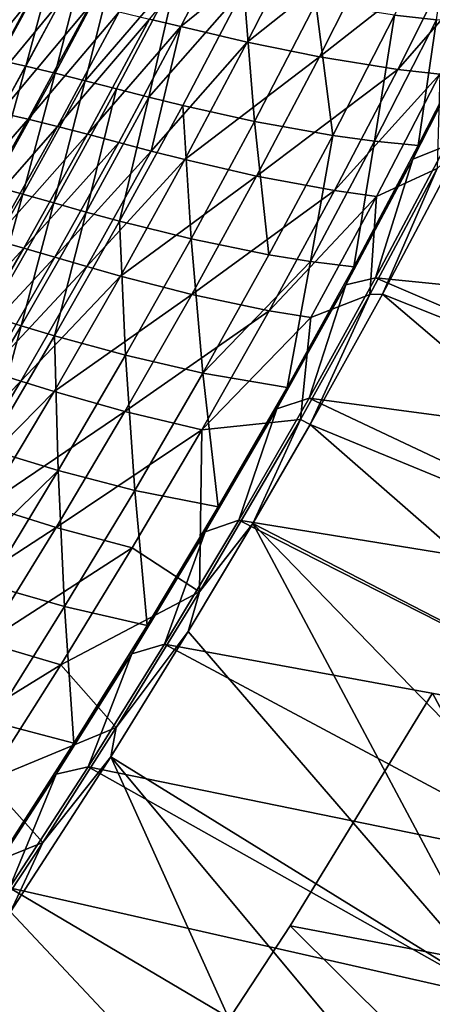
# Model space of a CAD drawing. Header units: metres. Extents: x -1 to 1402, y -1402 to 1.
# Tile 288 of 436: x 1193 to 1237, y -941 to -835. Entities that reach past the tile are written whole.
import ezdxf

# ---------------------------------------------------------------- set-up
doc = ezdxf.new("R2010")
doc.units = ezdxf.units.M

msp = doc.modelspace()

# ---------------------------------------------------------------- linework, layer by layer
at = {"layer": 'None'}
for points in [[(1221.884399, -932.526917, -83.5), (1237.255737, -907.386475, -83.5), (1254.018921, -938.651611, -83.5)], [(1221.884399, -932.526917, -80), (1254.018921, -938.651611, -80), (1237.255737, -907.386475, -80)], [(1221.884399, -932.526917, -620), (1237.255737, -907.386475, -620), (1254.018921, -938.651611, -620)], [(1221.884399, -932.526917, -616.5), (1254.018921, -938.651611, -616.5), (1237.255737, -907.386475, -616.5)], [(1237.255737, -907.386475, -83.5), (1221.884399, -932.526917, -83.5), (1237.255737, -907.386475, -80)], [(1221.884399, -932.526917, -83.5), (1221.884399, -932.526917, -80), (1237.255737, -907.386475, -80)], [(1237.255737, -907.386475, -620), (1221.884399, -932.526917, -620), (1237.255737, -907.386475, -616.5)], [(1221.884399, -932.526917, -620), (1221.884399, -932.526917, -616.5), (1237.255737, -907.386475, -616.5)], [(1205.727661, -957.170044, -83.5), (1221.884399, -932.526917, -83.5), (1244.029541, -954.521179, -83.5)], [(1205.727661, -957.170044, -80), (1244.029541, -954.521179, -80), (1221.884399, -932.526917, -80)], [(1205.727661, -957.170044, -620), (1221.884399, -932.526917, -620), (1244.029541, -954.521179, -620)], [(1205.727661, -957.170044, -616.5), (1244.029541, -954.521179, -616.5), (1221.884399, -932.526917, -616.5)], [(1221.884399, -932.526917, -83.5), (1205.727661, -957.170044, -83.5), (1221.884399, -932.526917, -80)], [(1205.727661, -957.170044, -83.5), (1205.727661, -957.170044, -80), (1221.884399, -932.526917, -80)], [(1221.884399, -932.526917, -620), (1205.727661, -957.170044, -620), (1221.884399, -932.526917, -616.5)], [(1205.727661, -957.170044, -620), (1205.727661, -957.170044, -616.5), (1221.884399, -932.526917, -616.5)], [(1244.029541, -954.521179, -83.5), (1221.884399, -932.526917, -83.5), (1254.018921, -938.651611, -83.5)], [(1244.029541, -954.521179, -80), (1254.018921, -938.651611, -80), (1221.884399, -932.526917, -80)], [(1244.029541, -954.521179, -620), (1221.884399, -932.526917, -620), (1254.018921, -938.651611, -620)], [(1244.029541, -954.521179, -616.5), (1254.018921, -938.651611, -616.5), (1221.884399, -932.526917, -616.5)]]:
    msp.add_3dface(points, dxfattribs=at)
at = {"layer": 'None0'}
for points in [[(1192.643188, -814.86676, -479.132843), (1193.172119, -815.136841, -477.474213), (1180.498047, -837.665894, -479.105438)], [(1193.172119, -815.136841, -477.474213), (1181.017456, -837.951904, -477.445221), (1180.498047, -837.665894, -479.105438)], [(1181.017456, -837.951904, -477.445221), (1193.172119, -815.136841, -477.474213), (1193.632446, -815.371887, -475.790833)], [(1181.46936, -838.200745, -475.760254), (1181.017456, -837.951904, -477.445221), (1193.632446, -815.371887, -475.790833)], [(1181.46936, -838.200745, -475.760254), (1193.632446, -815.371887, -475.790833), (1194.023315, -815.571472, -474.087006)], [(1181.852905, -838.411865, -474.054932), (1181.46936, -838.200745, -475.760254), (1194.023315, -815.571472, -474.087006)], [(1181.852905, -838.411865, -474.054932), (1194.023315, -815.571472, -474.087006), (1194.343628, -815.735046, -472.367065)], [(1182.166992, -838.584839, -472.333527), (1181.852905, -838.411865, -474.054932), (1194.343628, -815.735046, -472.367065)], [(1194.343628, -815.735046, -472.367065), (1194.592651, -815.862183, -470.635345), (1182.166992, -838.584839, -472.333527)], [(1194.592651, -815.862183, -470.635345), (1182.410645, -838.719055, -470.600372), (1182.166992, -838.584839, -472.333527)], [(1194.592651, -815.862183, -470.635345), (1187.040771, -830.70282, -468.88147), (1182.410645, -838.719055, -470.600372)], [(1237.707397, -834.671631, -60.231441), (1239.598267, -821.091675, -88.134438), (1233.164795, -834.17865, -88.133209)], [(1206.722778, -834.599548, -284.262207), (1216.606812, -822.784912, -256.28418), (1210.107178, -835.415344, -256.281067)], [(1210.107178, -835.415344, -256.281067), (1216.606812, -822.784912, -256.28418), (1223.798828, -824.291809, -200.339371)], [(1210.107178, -835.415344, -256.281067), (1223.798828, -824.291809, -200.339371), (1217.273682, -837.091187, -200.336487)], [(1223.798828, -824.291809, -200.339371), (1231.606934, -825.700256, -144.434799), (1217.273682, -837.091187, -200.336487)], [(1187.329834, -838.442688, -395.846161), (1193.824463, -826.379761, -395.848785), (1190.89563, -826.005127, -423.827545)], [(1231.606934, -825.700256, -144.434799), (1225.050659, -838.685547, -144.432465), (1217.273682, -837.091187, -200.336487)], [(1231.606934, -825.700256, -144.434799), (1240.130371, -826.839905, -88.590828), (1225.050659, -838.685547, -144.432465)], [(1190.30957, -839.00946, -367.859314), (1193.824463, -826.379761, -395.848785), (1187.329834, -838.442688, -395.846161)], [(1190.30957, -839.00946, -367.859314), (1196.819946, -826.880432, -367.862885), (1193.824463, -826.379761, -395.848785)], [(1193.369873, -839.684143, -339.869324), (1196.819946, -826.880432, -367.862885), (1190.30957, -839.00946, -367.859314)], [(1193.369873, -839.684143, -339.869324), (1199.894287, -827.486145, -339.873596), (1196.819946, -826.880432, -367.862885)], [(1240.130371, -826.839905, -88.590828), (1233.533447, -840.029724, -88.589523), (1225.050659, -838.685547, -144.432465)], [(1240.130371, -826.839905, -88.590828), (1244.690308, -827.255493, -60.700283), (1233.533447, -840.029724, -88.589523)], [(1196.522461, -840.445801, -311.877075), (1199.894287, -827.486145, -339.873596), (1193.369873, -839.684143, -339.869324)], [(1196.522461, -840.445801, -311.877075), (1203.059937, -828.175781, -311.881836), (1199.894287, -827.486145, -339.873596)], [(1199.779663, -841.273682, -283.884186), (1203.059937, -828.175781, -311.881836), (1196.522461, -840.445801, -311.877075)], [(1199.779663, -841.273682, -283.884186), (1209.715454, -829.722534, -255.898331), (1203.059937, -828.175781, -311.881836)], [(1244.690308, -827.255493, -60.700283), (1238.068115, -840.554932, -60.700069), (1233.533447, -840.029724, -88.589523)], [(1203.153198, -842.146851, -255.893097), (1209.715454, -829.722534, -255.898331), (1199.779663, -841.273682, -283.884186)], [(1206.654907, -843.044434, -227.906281), (1209.715454, -829.722534, -255.898331), (1203.153198, -842.146851, -255.893097)], [(1206.654907, -843.044434, -227.906281), (1216.88623, -831.351624, -199.931015), (1209.715454, -829.722534, -255.898331)], [(1210.296753, -843.945496, -199.926117), (1216.88623, -831.351624, -199.931015), (1206.654907, -843.044434, -227.906281)], [(1210.296753, -843.945496, -199.926117), (1218.047607, -845.674072, -143.997025), (1216.88623, -831.351624, -199.931015)], [(1218.047607, -845.674072, -143.997025), (1224.670532, -832.893555, -144.000824), (1216.88623, -831.351624, -199.931015)], [(1184.698853, -843.664307, -424.096313), (1191.309204, -831.579407, -424.099457), (1194.231567, -831.972473, -396.148315)], [(1184.698853, -843.664307, -424.096313), (1194.231567, -831.972473, -396.148315), (1187.601318, -844.121887, -396.144897)], [(1187.601318, -844.121887, -396.144897), (1194.231567, -831.972473, -396.148315), (1197.221558, -832.491882, -368.190796)], [(1187.601318, -844.121887, -396.144897), (1197.221558, -832.491882, -368.190796), (1190.573486, -844.708374, -368.187256)], [(1190.573486, -844.708374, -368.187256), (1197.221558, -832.491882, -368.190796), (1200.291992, -833.116821, -340.221802)], [(1190.573486, -844.708374, -368.187256), (1200.291992, -833.116821, -340.221802), (1193.627563, -845.403198, -340.218048)], [(1193.627563, -845.403198, -340.218048), (1200.291992, -833.116821, -340.221802), (1203.455078, -833.826355, -312.244019)], [(1226.497437, -847.164795, -88.131439), (1224.670532, -832.893555, -144.000824), (1218.047607, -845.674072, -143.997025)], [(1226.497437, -847.164795, -88.131439), (1233.164795, -834.17865, -88.133209), (1224.670532, -832.893555, -144.000824)], [(1193.627563, -845.403198, -340.218048), (1203.455078, -833.826355, -312.244019), (1196.775269, -846.18573, -312.23999)], [(1196.775269, -846.18573, -312.23999), (1203.455078, -833.826355, -312.244019), (1206.722778, -834.599548, -284.262207)], [(1196.775269, -846.18573, -312.23999), (1206.722778, -834.599548, -284.262207), (1200.028076, -847.035217, -284.257935)], [(1200.028076, -847.035217, -284.257935), (1206.722778, -834.599548, -284.262207), (1210.107178, -835.415344, -256.281067)], [(1231.012451, -847.768311, -60.231487), (1233.164795, -834.17865, -88.133209), (1226.497437, -847.164795, -88.131439)], [(1231.012451, -847.768311, -60.231487), (1237.707397, -834.671631, -60.231441), (1233.164795, -834.17865, -88.133209)], [(1200.028076, -847.035217, -284.257935), (1210.107178, -835.415344, -256.281067), (1203.397461, -847.930969, -256.276642)], [(1203.397461, -847.930969, -256.276642), (1210.107178, -835.415344, -256.281067), (1206.894897, -848.852295, -228.300568)], [(1206.894897, -848.852295, -228.300568), (1210.107178, -835.415344, -256.281067), (1217.273682, -837.091187, -200.336487)], [(1235.734253, -848.249084, -32.36237), (1237.707397, -834.671631, -60.231441), (1231.012451, -847.768311, -60.231487)], [(1235.734253, -848.249084, -32.36237), (1242.460938, -835.03656, -32.361412), (1237.707397, -834.671631, -60.231441)], [(1242.131714, -836.05188, -30.958696), (1242.460938, -835.03656, -32.361412), (1235.734253, -848.249084, -32.36237)], [(1235.145508, -849.731323, -30.959103), (1242.131714, -836.05188, -30.958696), (1235.734253, -848.249084, -32.36237)], [(1238.65564, -848.315735, -29.540623), (1242.131714, -836.05188, -30.958696), (1235.145508, -849.731323, -30.959103)], [(1206.894897, -848.852295, -228.300568), (1217.273682, -837.091187, -200.336487), (1210.53186, -849.778381, -200.332397)], [(1217.273682, -837.091187, -200.336487), (1225.050659, -838.685547, -144.432465), (1210.53186, -849.778381, -200.332397)], [(1225.050659, -838.685547, -144.432465), (1218.270508, -851.561829, -144.429169), (1210.53186, -849.778381, -200.332397)], [(1225.050659, -838.685547, -144.432465), (1233.533447, -840.029724, -88.589523), (1218.270508, -851.561829, -144.429169)], [(1186.64502, -851.766541, -339.863892), (1193.369873, -839.684143, -339.869324), (1190.30957, -839.00946, -367.859314)], [(1189.78186, -852.601563, -311.871063), (1193.369873, -839.684143, -339.869324), (1186.64502, -851.766541, -339.863892)], [(1189.78186, -852.601563, -311.871063), (1196.522461, -840.445801, -311.877075), (1193.369873, -839.684143, -339.869324)], [(1193.023682, -853.505981, -283.877777), (1196.522461, -840.445801, -311.877075), (1189.78186, -852.601563, -311.871063)], [(1193.023682, -853.505981, -283.877777), (1199.779663, -841.273682, -283.884186), (1196.522461, -840.445801, -311.877075)], [(1233.533447, -840.029724, -88.589523), (1226.704468, -853.114502, -88.587662), (1218.270508, -851.561829, -144.429169)], [(1233.533447, -840.029724, -88.589523), (1238.068115, -840.554932, -60.700069), (1226.704468, -853.114502, -88.587662)], [(1238.068115, -840.554932, -60.700069), (1231.209473, -853.751831, -60.699593), (1226.704468, -853.114502, -88.587662)], [(1238.068115, -840.554932, -60.700069), (1237.770264, -850.749329, -32.845131), (1231.209473, -853.751831, -60.699593)], [(1196.381836, -854.459167, -255.886551), (1199.779663, -841.273682, -283.884186), (1193.023682, -853.505981, -283.877777)], [(1196.381836, -854.459167, -255.886551), (1203.153198, -842.146851, -255.893097), (1199.779663, -841.273682, -283.884186)], [(1199.867432, -855.440613, -227.899841), (1203.153198, -842.146851, -255.893097), (1196.381836, -854.459167, -255.886551)], [(1199.867432, -855.440613, -227.899841), (1206.654907, -843.044434, -227.906281), (1203.153198, -842.146851, -255.893097)], [(1203.492065, -856.429626, -199.920029), (1206.654907, -843.044434, -227.906281), (1199.867432, -855.440613, -227.899841)], [(1203.492065, -856.429626, -199.920029), (1210.296753, -843.945496, -199.926117), (1206.654907, -843.044434, -227.906281)], [(1211.202271, -858.347717, -143.992264), (1210.296753, -843.945496, -199.926117), (1203.492065, -856.429626, -199.920029)], [(1218.047607, -845.674072, -143.997025), (1210.296753, -843.945496, -199.926117), (1211.202271, -858.347717, -143.992264)], [(1183.73291, -856.801636, -368.182648), (1190.573486, -844.708374, -368.187256), (1193.627563, -845.403198, -340.218048)], [(1183.73291, -856.801636, -368.182648), (1193.627563, -845.403198, -340.218048), (1186.767578, -857.567993, -340.213074)], [(1186.767578, -857.567993, -340.213074), (1193.627563, -845.403198, -340.218048), (1196.775269, -846.18573, -312.23999)], [(1186.767578, -857.567993, -340.213074), (1196.775269, -846.18573, -312.23999), (1189.896729, -858.424988, -312.23465)], [(1189.896729, -858.424988, -312.23465), (1196.775269, -846.18573, -312.23999), (1200.028076, -847.035217, -284.257935)], [(1219.599731, -860.047791, -88.129097), (1218.047607, -845.674072, -143.997025), (1211.202271, -858.347717, -143.992264)], [(1219.599731, -860.047791, -88.129097), (1226.497437, -847.164795, -88.131439), (1218.047607, -845.674072, -143.997025)], [(1189.896729, -858.424988, -312.23465), (1200.028076, -847.035217, -284.257935), (1193.13147, -859.352173, -284.252289)], [(1193.13147, -859.352173, -284.252289), (1200.028076, -847.035217, -284.257935), (1203.397461, -847.930969, -256.276642)], [(1224.082642, -860.76416, -60.231236), (1226.497437, -847.164795, -88.131439), (1219.599731, -860.047791, -88.129097)], [(1224.082642, -860.76416, -60.231236), (1231.012451, -847.768311, -60.231487), (1226.497437, -847.164795, -88.131439)], [(1193.13147, -859.352173, -284.252289), (1203.397461, -847.930969, -256.276642), (1196.482666, -860.329224, -256.270905)], [(1196.482666, -860.329224, -256.270905), (1203.397461, -847.930969, -256.276642), (1206.894897, -848.852295, -228.300568)], [(1228.767944, -861.363586, -32.363297), (1231.012451, -847.768311, -60.231487), (1224.082642, -860.76416, -60.231236)], [(1228.767944, -861.363586, -32.363297), (1235.734253, -848.249084, -32.36237), (1231.012451, -847.768311, -60.231487)], [(1235.145508, -849.731323, -30.959103), (1235.734253, -848.249084, -32.36237), (1228.767944, -861.363586, -32.363297)], [(1238.65564, -848.315735, -29.540623), (1231.116333, -862.549438, -29.540277), (1286.119019, -868.040466)], [(1231.116333, -862.549438, -29.540277), (1238.65564, -848.315735, -29.540623), (1235.145508, -849.731323, -30.959103)], [(1196.482666, -860.329224, -256.270905), (1206.894897, -848.852295, -228.300568), (1199.961182, -861.335632, -228.294907)], [(1199.961182, -861.335632, -228.294907), (1206.894897, -848.852295, -228.300568), (1210.53186, -849.778381, -200.332397)], [(1240.247681, -848.486572, -32.125786), (1279.103882, -883.102722, -3), (1231.861084, -864.306458, -32.125404)], [(1240.247681, -848.486572, -32.125786), (1231.861084, -864.306458, -32.125404), (1237.770264, -850.749329, -32.845131)], [(1199.961182, -861.335632, -228.294907), (1210.53186, -849.778381, -200.332397), (1203.578003, -862.351013, -200.327057)], [(1210.53186, -849.778381, -200.332397), (1218.270508, -851.561829, -144.429169), (1203.578003, -862.351013, -200.327057)], [(1227.915283, -863.283081, -30.959524), (1235.145508, -849.731323, -30.959103), (1228.767944, -861.363586, -32.363297)], [(1231.116333, -862.549438, -29.540277), (1235.145508, -849.731323, -30.959103), (1227.915283, -863.283081, -30.959524)], [(1218.270508, -851.561829, -144.429169), (1211.27063, -864.326721, -144.424881), (1203.578003, -862.351013, -200.327057)], [(1218.270508, -851.561829, -144.429169), (1226.704468, -853.114502, -88.587662), (1211.27063, -864.326721, -144.424881)], [(1231.861084, -864.306458, -32.125404), (1230.509521, -864.359619, -32.845154), (1237.770264, -850.749329, -32.845131)], [(1237.770264, -850.749329, -32.845131), (1230.509521, -864.359619, -32.845154), (1231.209473, -853.751831, -60.699593)], [(1186.06604, -865.622742, -283.870087), (1193.023682, -853.505981, -283.877777), (1189.78186, -852.601563, -311.871063)], [(1189.405518, -866.657104, -255.878693), (1193.023682, -853.505981, -283.877777), (1186.06604, -865.622742, -283.870087)], [(1189.405518, -866.657104, -255.878693), (1196.381836, -854.459167, -255.886551), (1193.023682, -853.505981, -283.877777)], [(1226.704468, -853.114502, -88.587662), (1219.647461, -866.091858, -88.585228), (1211.27063, -864.326721, -144.424881)], [(1226.704468, -853.114502, -88.587662), (1231.209473, -853.751831, -60.699593), (1219.647461, -866.091858, -88.585228)], [(1231.209473, -853.751831, -60.699593), (1224.118286, -866.84375, -60.698833), (1219.647461, -866.091858, -88.585228)], [(1231.209473, -853.751831, -60.699593), (1230.509521, -864.359619, -32.845154), (1224.118286, -866.84375, -60.698833)], [(1192.871826, -867.72345, -227.89209), (1196.381836, -854.459167, -255.886551), (1189.405518, -866.657104, -255.878693)], [(1192.871826, -867.72345, -227.89209), (1199.867432, -855.440613, -227.899841), (1196.381836, -854.459167, -255.886551)], [(1196.475586, -868.801575, -199.912689), (1199.867432, -855.440613, -227.899841), (1192.871826, -867.72345, -227.89209)], [(1196.475586, -868.801575, -199.912689), (1203.492065, -856.429626, -199.920029), (1199.867432, -855.440613, -227.899841)], [(1204.137695, -870.911804, -143.986511), (1203.492065, -856.429626, -199.920029), (1196.475586, -868.801575, -199.912689)], [(1204.137695, -870.911804, -143.986511), (1211.202271, -858.347717, -143.992264), (1203.492065, -856.429626, -199.920029)], [(1182.823242, -870.541992, -312.227966), (1189.896729, -858.424988, -312.23465), (1193.13147, -859.352173, -284.252289)], [(1212.474609, -872.825012, -88.126152), (1211.202271, -858.347717, -143.992264), (1204.137695, -870.911804, -143.986511)], [(1212.474609, -872.825012, -88.126152), (1219.599731, -860.047791, -88.129097), (1211.202271, -858.347717, -143.992264)], [(1182.823242, -870.541992, -312.227966), (1193.13147, -859.352173, -284.252289), (1186.036499, -871.548157, -284.24527)], [(1186.036499, -871.548157, -284.24527), (1193.13147, -859.352173, -284.252289), (1196.482666, -860.329224, -256.270905)], [(1212.474609, -872.825012, -88.126152), (1224.082642, -860.76416, -60.231236), (1219.599731, -860.047791, -88.129097)], [(1186.036499, -871.548157, -284.24527), (1196.482666, -860.329224, -256.270905), (1189.366089, -872.607666, -256.263733)], [(1189.366089, -872.607666, -256.263733), (1196.482666, -860.329224, -256.270905), (1199.961182, -861.335632, -228.294907)], [(1221.564819, -874.377502, -32.364178), (1224.082642, -860.76416, -60.231236), (1212.474609, -872.825012, -88.126152)], [(1221.564819, -874.377502, -32.364178), (1228.767944, -861.363586, -32.363297), (1224.082642, -860.76416, -60.231236)], [(1189.366089, -872.607666, -256.263733), (1199.961182, -861.335632, -228.294907), (1192.822144, -873.700439, -228.287888)], [(1192.822144, -873.700439, -228.287888), (1199.961182, -861.335632, -228.294907), (1203.578003, -862.351013, -200.327057)], [(1227.915283, -863.283081, -30.959524), (1228.767944, -861.363586, -32.363297), (1221.564819, -874.377502, -32.364178)], [(1192.822144, -873.700439, -228.287888), (1203.578003, -862.351013, -200.327057), (1196.415283, -874.806335, -200.320419)], [(1203.578003, -862.351013, -200.327057), (1211.27063, -864.326721, -144.424881), (1196.415283, -874.806335, -200.320419)], [(1220.445557, -876.704224, -30.959951), (1227.915283, -863.283081, -30.959524), (1221.564819, -874.377502, -32.364178)], [(1223.944946, -875.522766, -29.53998), (1227.915283, -863.283081, -30.959524), (1220.445557, -876.704224, -30.959951)], [(1231.116333, -862.549438, -29.540277), (1223.944946, -875.522766, -29.53998), (1278.376465, -882.821594)], [(1223.944946, -875.522766, -29.53998), (1231.116333, -862.549438, -29.540277), (1227.915283, -863.283081, -30.959524)], [(1286.119019, -868.040466), (1231.116333, -862.549438, -29.540277), (1278.376465, -882.821594)], [(1211.27063, -864.326721, -144.424881), (1204.054199, -876.977173, -144.41954), (1196.415283, -874.806335, -200.320419)], [(1211.27063, -864.326721, -144.424881), (1219.647461, -866.091858, -88.585228), (1204.054199, -876.977173, -144.41954)], [(1224.049805, -878.368408, -32.125084), (1223.000244, -877.851318, -32.845135), (1230.509521, -864.359619, -32.845154)], [(1230.509521, -864.359619, -32.845154), (1223.000244, -877.851318, -32.845135), (1224.118286, -866.84375, -60.698833)], [(1231.861084, -864.306458, -32.125404), (1271.084839, -897.757385, -3), (1224.049805, -878.368408, -32.125084)], [(1231.861084, -864.306458, -32.125404), (1224.049805, -878.368408, -32.125084), (1230.509521, -864.359619, -32.845154)], [(1279.103882, -883.102722, -3), (1271.084839, -897.757385, -3), (1231.861084, -864.306458, -32.125404)], [(1219.647461, -866.091858, -88.585228), (1212.36499, -878.958679, -88.582184), (1204.054199, -876.977173, -144.41954)], [(1219.647461, -866.091858, -88.585228), (1224.118286, -866.84375, -60.698833), (1212.36499, -878.958679, -88.582184)], [(1185.671753, -879.890381, -227.882996), (1192.871826, -867.72345, -227.89209), (1189.405518, -866.657104, -255.878693)], [(1224.118286, -866.84375, -60.698833), (1223.000244, -877.851318, -32.845135), (1212.36499, -878.958679, -88.582184)], [(1189.251099, -881.058655, -199.904083), (1192.871826, -867.72345, -227.89209), (1185.671753, -879.890381, -227.882996)], [(1189.251099, -881.058655, -199.904083), (1196.475586, -868.801575, -199.912689), (1192.871826, -867.72345, -227.89209)], [(1196.857544, -883.363708, -143.979736), (1196.475586, -868.801575, -199.912689), (1189.251099, -881.058655, -199.904083)], [(1196.857544, -883.363708, -143.979736), (1204.137695, -870.911804, -143.986511), (1196.475586, -868.801575, -199.912689)], [(1205.125122, -885.493652, -88.122597), (1204.137695, -870.911804, -143.986511), (1196.857544, -883.363708, -143.979736)], [(1205.125122, -885.493652, -88.122597), (1212.474609, -872.825012, -88.126152), (1204.137695, -870.911804, -143.986511)], [(1182.051025, -884.763916, -256.255096), (1189.366089, -872.607666, -256.263733), (1192.822144, -873.700439, -228.287888)], [(1214.127563, -887.288147, -32.364998), (1212.474609, -872.825012, -88.126152), (1205.125122, -885.493652, -88.122597)], [(1214.127563, -887.288147, -32.364998), (1221.564819, -874.377502, -32.364178), (1212.474609, -872.825012, -88.126152)], [(1182.051025, -884.763916, -256.255096), (1192.822144, -873.700439, -228.287888), (1185.481079, -885.944031, -228.279434)], [(1185.481079, -885.944031, -228.279434), (1192.822144, -873.700439, -228.287888), (1196.415283, -874.806335, -200.320419)], [(1185.481079, -885.944031, -228.279434), (1196.415283, -874.806335, -200.320419), (1189.046631, -887.141602, -200.312439)], [(1196.415283, -874.806335, -200.320419), (1204.054199, -876.977173, -144.41954), (1189.046631, -887.141602, -200.312439)], [(1220.445557, -876.704224, -30.959951), (1221.564819, -874.377502, -32.364178), (1214.127563, -887.288147, -32.364998)], [(1223.944946, -875.522766, -29.53998), (1216.349609, -888.721619, -29.539698), (1270.365112, -897.458801)], [(1216.349609, -888.721619, -29.539698), (1223.944946, -875.522766, -29.53998), (1220.445557, -876.704224, -30.959951)], [(1278.376465, -882.821594), (1223.944946, -875.522766, -29.53998), (1270.365112, -897.458801)], [(1204.054199, -876.977173, -144.41954), (1196.623535, -889.510315, -144.413132), (1189.046631, -887.141602, -200.312439)], [(1204.054199, -876.977173, -144.41954), (1212.36499, -878.958679, -88.582184), (1196.623535, -889.510315, -144.413132)], [(1212.741577, -889.990601, -30.960373), (1220.445557, -876.704224, -30.959951), (1214.127563, -887.288147, -32.364998)], [(1216.349609, -888.721619, -29.539698), (1220.445557, -876.704224, -30.959951), (1212.741577, -889.990601, -30.960373)], [(1217.883179, -889.057068, -32.124855), (1212.122803, -896.458557, -32.845131), (1223.000244, -877.851318, -32.845135)], [(1223.000244, -877.851318, -32.845135), (1212.122803, -896.458557, -32.845131), (1212.36499, -878.958679, -88.582184)], [(1224.049805, -878.368408, -32.125084), (1217.883179, -889.057068, -32.124855), (1223.000244, -877.851318, -32.845135)], [(1212.36499, -878.958679, -88.582184), (1204.859619, -891.711914, -88.578506), (1196.623535, -889.510315, -144.413132)], [(1212.36499, -878.958679, -88.582184), (1212.122803, -896.458557, -32.845131), (1204.859619, -891.711914, -88.578506)], [(1224.049805, -878.368408, -32.125084), (1262.802002, -912.264587, -3), (1217.883179, -889.057068, -32.124855)], [(1271.084839, -897.757385, -3), (1262.802002, -912.264587, -3), (1224.049805, -878.368408, -32.125084)], [(1185.517212, -894.458801, -171.926361), (1196.857544, -883.363708, -143.979736), (1189.251099, -881.058655, -199.904083)], [(1189.364746, -895.700684, -143.971893), (1196.857544, -883.363708, -143.979736), (1185.517212, -894.458801, -171.926361)], [(1197.553955, -898.051086, -88.118385), (1196.857544, -883.363708, -143.979736), (1189.364746, -895.700684, -143.971893)], [(1197.553955, -898.051086, -88.118385), (1205.125122, -885.493652, -88.122597), (1196.857544, -883.363708, -143.979736)], [(1206.458862, -900.092957, -32.365746), (1205.125122, -885.493652, -88.122597), (1197.553955, -898.051086, -88.118385)], [(1206.458862, -900.092957, -32.365746), (1214.127563, -887.288147, -32.364998), (1205.125122, -885.493652, -88.122597)], [(1189.046631, -887.141602, -200.312439), (1196.623535, -889.510315, -144.413132), (1181.474854, -899.354126, -200.303055)], [(1212.741577, -889.990601, -30.960373), (1214.127563, -887.288147, -32.364998), (1206.458862, -900.092957, -32.365746)], [(1216.349609, -888.721619, -29.539698), (1208.338013, -902.097412, -29.539438), (1262.09021, -911.94873)], [(1208.338013, -902.097412, -29.539438), (1216.349609, -888.721619, -29.539698), (1212.741577, -889.990601, -30.960373)], [(1270.365112, -897.458801), (1216.349609, -888.721619, -29.539698), (1262.09021, -911.94873)], [(1196.623535, -889.510315, -144.413132), (1188.981689, -901.923096, -144.405594), (1181.474854, -899.354126, -200.303055)], [(1196.623535, -889.510315, -144.413132), (1204.859619, -891.711914, -88.578506), (1188.981689, -901.923096, -144.405594)], [(1245.464478, -940.822998, -3), (1210.905518, -900.751221, -32.124626), (1217.883179, -889.057068, -32.124855)], [(1217.883179, -889.057068, -32.124855), (1210.905518, -900.751221, -32.124626), (1212.122803, -896.458557, -32.845131)], [(1262.802002, -912.264587, -3), (1254.260254, -926.620911, -3), (1217.883179, -889.057068, -32.124855)], [(1217.883179, -889.057068, -32.124855), (1254.260254, -926.620911, -3), (1245.464478, -940.822998, -3)], [(1204.807861, -903.139587, -30.960779), (1212.741577, -889.990601, -30.960373), (1206.458862, -900.092957, -32.365746)], [(1208.338013, -902.097412, -29.539438), (1212.741577, -889.990601, -30.960373), (1204.807861, -903.139587, -30.960779)], [(1204.859619, -891.711914, -88.578506), (1197.133789, -904.34845, -88.574188), (1188.981689, -901.923096, -144.405594)], [(1212.122803, -896.458557, -32.845131), (1197.133789, -904.34845, -88.574188), (1204.859619, -891.711914, -88.578506)], [(1189.76416, -910.494812, -88.11351), (1197.553955, -898.051086, -88.118385), (1189.364746, -895.700684, -143.971893)], [(1212.122803, -896.458557, -32.845131), (1203.124756, -911.105164, -32.845142), (1197.133789, -904.34845, -88.574188)], [(1210.905518, -900.751221, -32.124626), (1203.124756, -911.105164, -32.845142), (1212.122803, -896.458557, -32.845131)], [(1198.561035, -912.78949, -32.366398), (1197.553955, -898.051086, -88.118385), (1189.76416, -910.494812, -88.11351)], [(1198.561035, -912.78949, -32.366398), (1206.458862, -900.092957, -32.365746), (1197.553955, -898.051086, -88.118385)], [(1204.807861, -903.139587, -30.960779), (1206.458862, -900.092957, -32.365746), (1198.561035, -912.78949, -32.366398)], [(1202.536011, -914.263672, -32.124397), (1210.905518, -900.751221, -32.124626), (1245.464478, -940.822998, -3)], [(1210.905518, -900.751221, -32.124626), (1202.536011, -914.263672, -32.124397), (1203.124756, -911.105164, -32.845142)], [(1188.981689, -901.923096, -144.405594), (1197.133789, -904.34845, -88.574188), (1181.131104, -914.212646, -144.396896)], [(1208.338013, -902.097412, -29.539438), (1200.091675, -915.333252, -29.539217), (1253.556885, -926.287903)], [(1200.091675, -915.333252, -29.539217), (1208.338013, -902.097412, -29.539438), (1204.807861, -903.139587, -30.960779)], [(1262.09021, -911.94873), (1208.338013, -902.097412, -29.539438), (1253.556885, -926.287903)], [(1196.648804, -916.14856, -30.961155), (1204.807861, -903.139587, -30.960779), (1198.561035, -912.78949, -32.366398)], [(1200.091675, -915.333252, -29.539217), (1204.807861, -903.139587, -30.960779), (1196.648804, -916.14856, -30.961155)], [(1197.133789, -904.34845, -88.574188), (1189.189697, -916.865173, -88.569183), (1181.131104, -914.212646, -144.396896)], [(1203.124756, -911.105164, -32.845142), (1189.189697, -916.865173, -88.569183), (1197.133789, -904.34845, -88.574188)], [(1203.124756, -911.105164, -32.845142), (1195.190186, -923.518005, -32.845135), (1189.189697, -916.865173, -88.569183)], [(1190.435913, -925.375793, -32.36694), (1198.561035, -912.78949, -32.366398), (1189.76416, -910.494812, -88.11351)], [(1202.536011, -914.263672, -32.124397), (1195.190186, -923.518005, -32.845135), (1203.124756, -911.105164, -32.845142)], [(1196.648804, -916.14856, -30.961155), (1198.561035, -912.78949, -32.366398), (1190.435913, -925.375793, -32.36694)], [(1227.129883, -968.75177, -3), (1191.698853, -931.004517, -32.124168), (1202.536011, -914.263672, -32.124397)], [(1202.536011, -914.263672, -32.124397), (1191.698853, -931.004517, -32.124168), (1195.190186, -923.518005, -32.845135)], [(1236.419556, -954.867676, -3), (1202.536011, -914.263672, -32.124397), (1245.464478, -940.822998, -3)], [(1236.419556, -954.867676, -3), (1227.129883, -968.75177, -3), (1202.536011, -914.263672, -32.124397)], [(1200.091675, -915.333252, -29.539217), (1191.614868, -928.426025, -29.539038), (1244.77002, -940.473145)], [(1191.614868, -928.426025, -29.539038), (1200.091675, -915.333252, -29.539217), (1196.648804, -916.14856, -30.961155)], [(1253.556885, -926.287903), (1200.091675, -915.333252, -29.539217), (1244.77002, -940.473145)], [(1188.268311, -929.015564, -30.961493), (1196.648804, -916.14856, -30.961155), (1190.435913, -925.375793, -32.36694)], [(1191.614868, -928.426025, -29.539038), (1196.648804, -916.14856, -30.961155), (1188.268311, -929.015564, -30.961493)], [(1195.190186, -923.518005, -32.845135), (1181.030151, -929.258972, -88.563492), (1189.189697, -916.865173, -88.569183)], [(1195.190186, -923.518005, -32.845135), (1187.96521, -934.444763, -32.845123), (1181.030151, -929.258972, -88.563492)], [(1191.698853, -931.004517, -32.124168), (1187.96521, -934.444763, -32.845123), (1195.190186, -923.518005, -32.845135)], [(1191.614868, -928.426025, -29.539038), (1182.912476, -941.372498, -29.538908), (1235.734253, -954.501221)], [(1244.77002, -940.473145), (1191.614868, -928.426025, -29.539038), (1235.734253, -954.501221)], [(1191.698853, -931.004517, -32.124168), (1227.129883, -968.75177, -3), (1176.902466, -952.636108, -32.123989)], [(1239.829712, -952.245361), (1244.77002, -940.473145), (1235.734253, -954.501221)], [(1239.8302, -952.244568, -3), (1236.419556, -954.867676, -3), (1245.464478, -940.822998, -3)]]:
    msp.add_3dface(points, dxfattribs=at)

doc.saveas('drawing.dxf')
